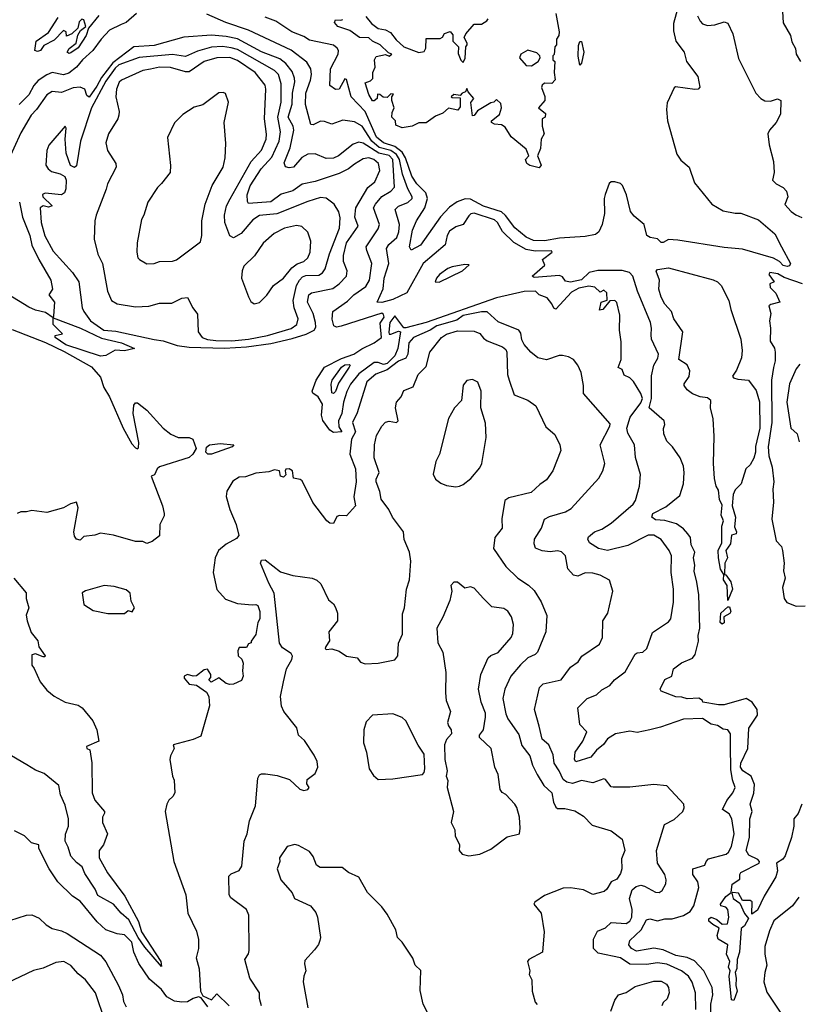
# Model space of a CAD drawing. Extents: x 1268547 to 1425625, y 515768 to 616754.
# Tile 318 of 507: x 1347799 to 1352006, y 561354 to 566671. Entities that reach past the tile are written whole.
import ezdxf

# ---------------------------------------------------------------- set-up
doc = ezdxf.new("R2010")
doc.units = 0

msp = doc.modelspace()

# ---------------------------------------------------------------- linework, layer by layer
at = {"layer": '0CON10XD'}
for points in [[(1351361.3, 566755), (1351330.7, 566650.7), (1351330.9, 566610.9), (1351344.6, 566555), (1351390, 566495), (1351402.5, 566445), (1351463.1, 566365), (1351474.1, 566305.9), (1351464.4, 566295.6), (1351446.2, 566293.8), (1351342.3, 566307.7), (1351335, 566302.5), (1351297.9, 566222.1), (1351293.3, 566185), (1351299.5, 566125), (1351350, 565945), (1351371.9, 565911.9), (1351417.1, 565875), (1351445, 565789.4), (1351539.1, 565675), (1351599.2, 565639.1), (1351665, 565625.9), (1351696.3, 565626.3), (1351790.2, 565590.2), (1351879.5, 565515), (1351914.4, 565445)], [(1351918.9, 566745), (1351924.6, 566654.6), (1351964.2, 566585), (1351971.2, 566551.2), (1351990, 566515), (1351994, 566485), (1352018, 566445)], [(1348430, 566705), (1348375, 566655.4), (1348346.7, 566645), (1348285, 566614.5), (1348238.5, 566565), (1348194.7, 566505), (1348137.8, 566455), (1348105.9, 566415), (1348065, 566383), (1348035, 566373.3), (1347975, 566385.6), (1347945, 566373.9), (1347898, 566342), (1347874.8, 566315), (1347848.6, 566265), (1347796.8, 566213.2)], [(1348225.7, 566694.3), (1348170.6, 566625), (1348158.1, 566585), (1348115, 566519.8), (1348075, 566492.6), (1348065, 566489.1), (1348055.7, 566495), (1348067.1, 566515), (1348104.2, 566545), (1348112.5, 566587.5), (1348127.6, 566612.4), (1348156.6, 566633.4), (1348145, 566670), (1348135, 566674), (1348120, 566660), (1348112.5, 566625), (1348080, 566595), (1348052.5, 566582.5), (1348050, 566605), (1348035, 566612.5), (1347985, 566560), (1347928.6, 566531.4), (1347911.2, 566505), (1347895, 566499.2), (1347880, 566505), (1347888.8, 566555), (1347955, 566602.5), (1348007.6, 566682.4)], [(1351768.5, 562541.5), (1351750.6, 562585), (1351706.6, 562615), (1351693.2, 562635), (1351696.3, 562655), (1351732.9, 562735), (1351738.9, 562845), (1351786.1, 562915), (1351783.9, 562945), (1351756.2, 562985), (1351724.6, 563004.6), (1351605, 562970.7), (1351575, 562971.3), (1351490, 562985), (1351487.5, 562995), (1351467.7, 563007.7), (1351405, 563002.5), (1351377.3, 563012.7), (1351345, 563014.3), (1351265, 563043.8), (1351260, 563055), (1351285, 563107.5), (1351323.3, 563125), (1351332, 563165), (1351375, 563197.5), (1351435, 563222.2), (1351448.2, 563241.8), (1351466.5, 563315), (1351465.6, 563345), (1351474.6, 563385.4), (1351468, 563565), (1351456.9, 563633.1), (1351442.8, 563692.8), (1351446.1, 563725), (1351439.1, 563765), (1351446.1, 563795), (1351427.5, 563835), (1351422.9, 563875), (1351409.6, 563895), (1351385, 563921.9), (1351348.2, 563948.2), (1351285, 563966), (1351235, 563970.2), (1351213.7, 563985), (1351219.1, 564005), (1351289.3, 564040.7), (1351365, 564101.8), (1351386.2, 564165), (1351389.2, 564225), (1351385, 564260), (1351367.5, 564305), (1351326.7, 564365), (1351296.4, 564395), (1351278.9, 564435), (1351277.4, 564462.6), (1351285.5, 564485.5), (1351281.4, 564505), (1351200.8, 564575), (1351213, 564625), (1351213, 564747), (1351224.5, 564805), (1351247, 564843), (1351250.3, 564865), (1351212.2, 564945), (1351210.3, 564969.7), (1351213.6, 565005), (1351208.2, 565035), (1351136.4, 565205), (1351112.3, 565285), (1351093.8, 565305), (1351055, 565316.5), (1350923.2, 565316.8), (1350876.5, 565305), (1350835, 565266.6), (1350775, 565254.3), (1350748.9, 565258.9), (1350732, 565282), (1350715, 565289.8), (1350578, 565278), (1350567.5, 565285), (1350636.7, 565345), (1350623.8, 565375), (1350676.7, 565415), (1350673, 565423), (1350585, 565420.9), (1350535, 565429.4), (1350468.3, 565468.3), (1350407.3, 565527.3), (1350381.2, 565575), (1350365, 565590), (1350255, 565626.3), (1350237.3, 565622.7), (1350225, 565611.8), (1350195.3, 565564.7), (1350155, 565551.8), (1350121.5, 565528.5), (1350108.9, 565505), (1350098.5, 565455), (1349979.2, 565355), (1349890.6, 565195), (1349815, 565159.1), (1349755, 565142.8), (1349730.8, 565145), (1349763.1, 565216.9), (1349769.1, 565275), (1349793.7, 565355), (1349781.4, 565435), (1349793.8, 565456.1), (1349837.1, 565495), (1349847.2, 565525), (1349850.7, 565565), (1349827.5, 565645), (1349845, 565664), (1349897, 565683), (1349919.6, 565705), (1349920.4, 565715), (1349896.9, 565756.9), (1349867, 565837), (1349851.8, 565915), (1349835, 565943), (1349804.9, 565964.9), (1349741.5, 565981.5), (1349701.5, 566015), (1349649.7, 566095), (1349608.4, 566118.4), (1349545, 566128.2), (1349485, 566106.2), (1349445, 566121.5), (1349425, 566122.9), (1349385, 566103.5), (1349371.4, 566105), (1349342.6, 566212.6), (1349344.8, 566275), (1349370.8, 566345), (1349375.8, 566375), (1349371.8, 566405), (1349350.9, 566440.9), (1349265, 566505.7), (1349035, 566614.3), (1348912.9, 566655), (1348810.1, 566700.1)], [(1351914.4, 565445), (1351964.1, 565355), (1351959.1, 565340.9), (1351945, 565337.8), (1351925, 565344), (1351905, 565365.5), (1351872.3, 565382.3), (1351705, 565431.6), (1351605, 565440.2), (1351355, 565480.6), (1351305, 565484.4), (1351275, 565467.7), (1351265, 565468.5), (1351245, 565487.5), (1351204.9, 565494.9), (1351188.1, 565505), (1351173.9, 565565), (1351119, 565609), (1351098.7, 565635), (1351078.5, 565725), (1351055.2, 565775), (1351045, 565785.7), (1351014.8, 565795.2), (1350995, 565794.7), (1350984.4, 565785.6), (1350962.3, 565727.7), (1350956.6, 565705), (1350957.9, 565625), (1350946.7, 565565), (1350927.4, 565525), (1350910.6, 565510.6), (1350855, 565499.3), (1350715, 565491.6), (1350635, 565476.3), (1350575, 565477.9), (1350535, 565496.8), (1350475, 565547.3), (1350423.8, 565613.8), (1350402.6, 565632.6), (1350305, 565663.1), (1350235, 565700.9), (1350206.1, 565703.9), (1350162.8, 565687.2), (1350121.6, 565658.4), (1350073.1, 565606.9), (1349965, 565452.9), (1349915, 565426.2), (1349905.7, 565445), (1349921, 565535), (1349942.4, 565585), (1349988.3, 565655), (1350003, 565705), (1349994.1, 565735), (1349944.5, 565785), (1349917.1, 565825), (1349883.3, 565925), (1349865.4, 565955.4), (1349826.2, 565986.2), (1349765, 566006.2), (1349726.9, 566036.9), (1349665.6, 566175), (1349590.3, 566255), (1349565, 566347.5), (1349555, 566350.8), (1349524.5, 566295.5), (1349505, 566294.4), (1349474.7, 566314.7), (1349477.8, 566405), (1349519.2, 566485), (1349521.2, 566505), (1349515, 566516.9), (1349495, 566532.5), (1349365, 566560), (1349335, 566580.3), (1349268.9, 566605), (1349182.7, 566662.7), (1349124.4, 566685)], [(1350696.7, 566705), (1350713.8, 566605), (1350712.5, 566585), (1350700, 566565), (1350700, 566535), (1350690, 566525), (1350687, 566483), (1350680, 566475), (1350680, 566455), (1350690, 566445), (1350687.5, 566385), (1350693, 566347), (1350675, 566326.7), (1350635, 566328.8), (1350622.3, 566317.7), (1350618.8, 566305), (1350636.4, 566256.4), (1350636.7, 566235), (1350602.5, 566195), (1350640, 566165), (1350637.5, 566145), (1350622.5, 566135), (1350622.5, 566095), (1350633.3, 566055), (1350616.2, 566025), (1350612.5, 565975), (1350596.7, 565935), (1350616.7, 565885), (1350605, 565870), (1350555, 565883.8), (1350540, 565895), (1350532.5, 565915), (1350550, 565935), (1350535, 565972.5), (1350455, 566037.5), (1350421.2, 566091.2), (1350402.3, 566102.3), (1350365, 566106.7), (1350347.5, 566115), (1350347.5, 566125), (1350390.7, 566159.3), (1350402.5, 566195), (1350398.3, 566218.3), (1350375, 566240), (1350360, 566225), (1350345, 566222.5), (1350271.7, 566178.3), (1350255, 566153.3), (1350245, 566152.5), (1350236.1, 566223.9), (1350252.5, 566245), (1350221.7, 566281.7), (1350215, 566300), (1350208.3, 566281.7), (1350190, 566275), (1350178.3, 566261.7), (1350145, 566267.5), (1350130, 566255), (1350135, 566250), (1350178.3, 566248.3), (1350179.3, 566200.7), (1350167, 566183), (1350115, 566193.3), (1350085, 566166.7), (1350045, 566150), (1349995, 566113.3), (1349955, 566113.3), (1349920, 566095), (1349865, 566087.5), (1349831.7, 566101.7), (1349830, 566125), (1349810, 566145), (1349810.7, 566169.3), (1349822.5, 566195), (1349810, 566235), (1349810, 566255), (1349818.3, 566268.3), (1349805, 566270), (1349785, 566250), (1349763, 566253), (1349745, 566267.5), (1349731.7, 566268.3), (1349730, 566245), (1349715, 566232.5), (1349705, 566233.3), (1349685, 566267.5), (1349665, 566330), (1349695, 566340), (1349707, 566353), (1349706.7, 566385), (1349720, 566415), (1349716.7, 566455), (1349725, 566472.5), (1349775, 566482.5), (1349795, 566473.3), (1349810, 566485), (1349791.7, 566491.7), (1349747.5, 566535), (1349704.5, 566554.5), (1349685, 566572.5), (1349635, 566574), (1349582.7, 566612.7), (1349517.5, 566635), (1349500, 566655), (1349505, 566670), (1349535, 566667.5), (1349545, 566672.5)], [(1349668.8, 566688.8), (1349700.7, 566650.7), (1349735, 566622.5), (1349775, 566616.7), (1349802.3, 566602.3), (1349832.3, 566562.3), (1349873.9, 566523.9), (1349955, 566493.3), (1349985, 566500), (1349993, 566517), (1349995, 566570), (1350070, 566570), (1350083.3, 566576.7), (1350095, 566596.7), (1350125, 566607.5), (1350139.3, 566589.3), (1350140, 566555), (1350170, 566525), (1350168.3, 566488.3), (1350183, 566453), (1350195, 566440), (1350206.4, 566463.6), (1350210, 566525), (1350217.5, 566535), (1350217.5, 566545), (1350200, 566575), (1350210, 566595), (1350255, 566647.5), (1350295, 566646.2), (1350323.3, 566665), (1350330, 566675)], [(1351461.9, 566691.9), (1351475, 566663.8), (1351487.8, 566647.8), (1351515, 566639.4), (1351555, 566643.5), (1351605, 566660), (1351625, 566652), (1351651.5, 566595), (1351682.1, 566462.1), (1351775.8, 566275), (1351804.2, 566245), (1351825, 566232.9), (1351855, 566231.5), (1351894.4, 566244.4), (1351911.4, 566235), (1351909.7, 566160.3), (1351885.8, 566115), (1351850.8, 566075), (1351841.9, 566055), (1351848.1, 565995), (1351872.5, 565905), (1351876.2, 565845), (1351866.7, 565805), (1351886.2, 565785), (1351925, 565764.4), (1351942.2, 565745), (1351950, 565715), (1351933.6, 565673.6), (1351968.1, 565635), (1351993.3, 565616.7), (1352025, 565603.3)], [(1351533.2, 561266.8), (1351533.1, 561355), (1351544.5, 561405), (1351540.1, 561445), (1351494.8, 561535), (1351445, 561588.7), (1351405, 561606.6), (1351345, 561617.4), (1351275, 561647.1), (1351225, 561657.6), (1351195, 561651.5), (1351131.1, 561641.1), (1351105, 561654.2), (1351091.1, 561675), (1351095, 561697.6), (1351156.3, 561755), (1351185, 561810), (1351204, 561816), (1351245, 561804.8), (1351285, 561815.2), (1351324.8, 561815.2), (1351385, 561832.6), (1351421.2, 561855), (1351442.3, 561885), (1351469.1, 561985), (1351462.3, 562015), (1351436.2, 562055), (1351436.9, 562085), (1351500, 562105), (1351507.5, 562125), (1351521.5, 562138.5), (1351615.5, 562165), (1351629.6, 562175), (1351645, 562206.2), (1351659.5, 562275), (1351647.3, 562355), (1351632.4, 562382.4), (1351596.7, 562405), (1351619.5, 562455), (1351651.6, 562495), (1351664.3, 562525), (1351650.5, 562565), (1351641, 562621), (1351639.7, 562750.3), (1351639.6, 562815), (1351625, 562836), (1351599.5, 562839.5), (1351568.9, 562858.9), (1351535, 562865.6), (1351487.5, 562897.5), (1351385.8, 562894.2), (1351260.5, 562849.5), (1351203.6, 562836.4), (1351135, 562822.1), (1351095, 562828), (1351018.2, 562815), (1350975, 562787.6), (1350953, 562757), (1350914.7, 562725.3), (1350885, 562687.5), (1350803, 562663), (1350795.8, 562675.8), (1350800.9, 562715), (1350840.9, 562775), (1350863.1, 562825), (1350824.6, 562864.6), (1350815.5, 562955), (1350865.7, 563005), (1350915.5, 563024.5), (1350945, 563052.5), (1350987.1, 563075), (1351013.3, 563106.7), (1351071.3, 563148.7), (1351125, 563244.2), (1351135, 563252.5), (1351165.6, 563254.4), (1351188, 563275), (1351218.7, 563361.3), (1351305, 563418.5), (1351318, 563435), (1351332.3, 563525), (1351332.2, 563595), (1351318.1, 563685), (1351321.1, 563775), (1351307.7, 563805), (1351265, 563863.5), (1351225, 563886.8), (1351195, 563886.5), (1351085, 563831.2), (1350975, 563804.3), (1350925.6, 563815), (1350878.2, 563845), (1350868.2, 563865), (1350871.9, 563878.1), (1350905, 563905.5), (1350945, 563919.6), (1350995, 563952.3), (1351114.2, 564055), (1351126.1, 564073.9), (1351148, 564152), (1351152.5, 564215), (1351126.4, 564306.4), (1351121.5, 564375), (1351085, 564438.8), (1351079.6, 564465), (1351096.6, 564525), (1351155, 564602), (1351164, 564625), (1351155, 564651.8), (1351115, 564717.5), (1351095, 564737.5), (1351065, 564751.2), (1351055, 564782.5), (1351032.7, 564792.7), (1351048.1, 564835), (1351048, 564932), (1351039.1, 564995), (1351042.3, 565075), (1351025, 565143.8), (1351015, 565154), (1350986.7, 565153.3), (1350949.2, 565105), (1350931.4, 565101.4), (1350940.6, 565145), (1350973, 565157), (1350971.5, 565195), (1350955, 565210), (1350935, 565200), (1350906.3, 565226.3), (1350875, 565232.1), (1350819.7, 565220.3), (1350780.3, 565199.7), (1350695, 565107.5), (1350685, 565113.8), (1350675, 565136.7), (1350648.3, 565168.3), (1350605, 565185.8), (1350585.4, 565205.4), (1350525, 565203.7), (1350375, 565168.8), (1349994.4, 565035), (1349886.1, 565006.1), (1349875, 565007.5), (1349825, 565072.5), (1349799.6, 565035), (1349793.7, 564983.7), (1349795, 564972.7), (1349805, 564971.9), (1349845, 564989.2), (1349855.7, 564985.7), (1349842.3, 564895), (1349825.7, 564855), (1349785, 564814.3), (1349765, 564809.5), (1349735, 564820.3), (1349715, 564820), (1349630.9, 564759.1), (1349587.1, 564702.9), (1349567.1, 564662.9), (1349549.3, 564605), (1349540.4, 564545), (1349521.4, 564505), (1349522.9, 564472.9), (1349539.4, 564445), (1349495, 564441.1), (1349475, 564454.4), (1349437.1, 564507.1), (1349429.1, 564535), (1349434.2, 564595), (1349411.1, 564635), (1349383.3, 564653.3), (1349378.8, 564665), (1349401.2, 564725), (1349445.8, 564795), (1349538.4, 564841.6), (1349605, 564864.3), (1349647.3, 564892.7), (1349713.4, 564925), (1349754.7, 564955), (1349747.2, 565032.8), (1349768.1, 565065), (1349765, 565078.1), (1349755.2, 565085.2), (1349535.3, 565015.2), (1349511.2, 565011.2), (1349496.9, 565016.9), (1349487.1, 565052.9), (1349490.5, 565095), (1349569.5, 565150.5), (1349604.7, 565185), (1349669.7, 565230.3), (1349689.3, 565265), (1349700.8, 565355), (1349673.7, 565425), (1349671.4, 565445), (1349735, 565541.4), (1349743.2, 565565), (1349711.4, 565655), (1349720.7, 565675), (1349755, 565716.5), (1349803.8, 565745), (1349823.5, 565766.5), (1349814.9, 565915), (1349795, 565937.1), (1349739.9, 565949.9), (1349655, 566004.4), (1349630.5, 566009.5), (1349601.5, 565998.5), (1349521.1, 565935), (1349495, 565922.7), (1349455, 565920.7), (1349395, 565946.2), (1349355, 565945.4), (1349323.9, 565926.1), (1349278.6, 565875), (1349255, 565870), (1349235, 565876.2), (1349227.4, 565897.4), (1349261.2, 565978.8), (1349280.8, 566075), (1349277, 566095), (1349250.4, 566145), (1349270.9, 566215), (1349272.1, 566275), (1349284.8, 566335), (1349284.4, 566355), (1349271.9, 566391.9), (1349237.6, 566435), (1349205, 566459), (1349105, 566498.1), (1348975, 566566.8), (1348915, 566579.6), (1348835, 566586.8), (1348685, 566577.3), (1348525, 566531.9), (1348415, 566525.2), (1348302.4, 566437.6), (1348241.6, 566358.4), (1348215, 566311.1), (1348175, 566252.7), (1348161.8, 566261.8), (1348151.1, 566295), (1348125, 566305.8), (1348087.5, 566302.5), (1348025, 566278.5), (1347975, 566283.8), (1347945, 566265.8), (1347890, 566185), (1347860.7, 566155), (1347805, 566060.6), (1347730, 565895)], [(1348905, 564897.5), (1349025, 564904.2), (1349155, 564923), (1349271.7, 564948.3), (1349347, 564973), (1349389.5, 564995), (1349398.8, 565011.2), (1349397.8, 565035), (1349385.5, 565085), (1349354.3, 565145), (1349361.5, 565185), (1349375, 565195.3), (1349490.6, 565219.4), (1349525.6, 565245), (1349564.4, 565285), (1349568.9, 565315), (1349548.5, 565365), (1349547.7, 565397.7), (1349565, 565465.5), (1349627.5, 565555), (1349610.4, 565605), (1349615.6, 565655), (1349680.5, 565765), (1349718.3, 565795), (1349744.1, 565855.9), (1349738.2, 565895), (1349712.1, 565915), (1349685, 565925.2), (1349655, 565920), (1349608.7, 565891.3), (1349575.2, 565864.8), (1349525, 565840.6), (1349395, 565796.4), (1349325, 565781.8), (1349275, 565746.7), (1349211, 565729), (1349155, 565687.8), (1349035, 565678.1), (1349029.1, 565689.1), (1349028.5, 565725), (1349045, 565773.1), (1349103.2, 565865), (1349160.8, 565929.2), (1349201.6, 566015), (1349208.5, 566065), (1349194.1, 566145), (1349211, 566225), (1349211.6, 566325), (1349196.5, 566375), (1349176.2, 566396.2), (1348975, 566509.1), (1348941.5, 566518.5), (1348894, 566526), (1348835, 566521.9), (1348759.2, 566500.8), (1348695, 566471.7), (1348625, 566482.2), (1348445, 566466.1), (1348335, 566426.4), (1348315, 566408.9), (1348265, 566339), (1348187.2, 566195), (1348127.4, 566015), (1348105, 565882), (1348095, 565872), (1348073.6, 565883.6), (1348050.9, 565950.9), (1348044.1, 566025), (1348050, 566085), (1348045.3, 566095.3), (1347956.2, 565993.8), (1347945.6, 565965), (1347940, 565885), (1347952, 565865), (1347970.8, 565850.8), (1348018.4, 565838.4), (1348043.4, 565823.4), (1348049.4, 565805), (1348047.9, 565757.9), (1348041.9, 565735), (1348025, 565724.8), (1347935.9, 565734.1), (1347922.3, 565727.7), (1347924.1, 565715), (1347974.4, 565665), (1347955, 565658.4), (1347925, 565665.3), (1347908.9, 565655), (1347915, 565576), (1347935, 565504.2), (1347980, 565420), (1348085, 565305.7), (1348117.9, 565255), (1348136.9, 565115), (1348145.3, 565095.3), (1348182.1, 565045), (1348253.6, 564993.6), (1348318, 564988), (1348525, 564943.3), (1348575, 564936.9), (1348650.6, 564910.6), (1348715, 564901.5), (1348905, 564897.5)], [(1350825, 566426.2), (1350816.6, 566473.4), (1350818.9, 566531.1), (1350825, 566553.3), (1350835, 566553.3), (1350847.5, 566495), (1350835, 566436.2), (1350825, 566426.2)], [(1348945, 564937), (1349035, 564944.7), (1349138.1, 564965), (1349265, 565004.1), (1349295.6, 565025), (1349303.1, 565055), (1349282.4, 565115), (1349276, 565155), (1349295.4, 565234.6), (1349310.7, 565265), (1349327.3, 565282.7), (1349345, 565289), (1349415, 565292), (1349435, 565304.7), (1349450.2, 565325), (1349473.1, 565406.9), (1349526.5, 565545), (1349530.9, 565600.9), (1349522.9, 565632.9), (1349498.6, 565675), (1349455, 565707.8), (1349425, 565710.9), (1349355, 565689.8), (1349187.7, 565622.3), (1349095, 565613.9), (1349059.5, 565590.5), (1348995, 565516.7), (1348955, 565493.6), (1348935, 565503.3), (1348906.9, 565575), (1348905.7, 565615), (1348916.9, 565665), (1348935.7, 565704.3), (1349049.5, 565905), (1349105, 565965.4), (1349130.8, 566025), (1349133.1, 566053.1), (1349122.1, 566135), (1349128.9, 566295), (1349125, 566316.5), (1349071.8, 566385), (1348975, 566451.4), (1348935, 566467.2), (1348865, 566465.5), (1348795.5, 566444.5), (1348715, 566389.7), (1348695, 566390), (1348613.4, 566413.4), (1348555, 566414.3), (1348505, 566403.8), (1348465, 566395.7), (1348349.4, 566345), (1348337, 566333), (1348322.7, 566295), (1348318.5, 566255), (1348335.6, 566175), (1348334.4, 566155), (1348328.5, 566135), (1348279.4, 566055), (1348264.2, 566005), (1348272.5, 565965), (1348318.1, 565895), (1348320, 565875), (1348272.9, 565785), (1348266.9, 565755), (1348212.5, 565615), (1348205.5, 565585), (1348201.8, 565485), (1348220.3, 565405), (1348246.9, 565355), (1348272.9, 565205), (1348294.3, 565155), (1348325, 565136.7), (1348425, 565120), (1348496.1, 565123.9), (1348555, 565140.5), (1348620.2, 565139.8), (1348675, 565166.9), (1348705, 565170), (1348734.5, 565114.5), (1348760.5, 565080.5), (1348763.6, 564985), (1348784.4, 564955), (1348812.9, 564942.9), (1348858, 564938), (1348945, 564937)], [(1350565, 566421.2), (1350600, 566445), (1350611.2, 566465), (1350610, 566475), (1350592.7, 566492.7), (1350545, 566506.7), (1350506.1, 566483.9), (1350500, 566465), (1350535, 566423.3), (1350565, 566421.2)], [(1348485, 565352), (1348525, 565353.8), (1348554.1, 565365.9), (1348625, 565366), (1348646.8, 565373.2), (1348775, 565472), (1348783.6, 565505), (1348783.1, 565585), (1348801.5, 565675), (1348838.2, 565775), (1348897.5, 565875), (1348910, 565925), (1348912.4, 566002.4), (1348904.2, 566115), (1348926.9, 566225), (1348911.7, 566271.7), (1348898.3, 566278.3), (1348875, 566276.2), (1348788.7, 566211.3), (1348742.3, 566197.7), (1348680.8, 566159.2), (1348635, 566113.3), (1348597.1, 566035), (1348614.1, 565884.1), (1348612, 565845), (1348564.3, 565785.7), (1348543.8, 565765), (1348490.8, 565685), (1348470, 565615), (1348457.3, 565592.7), (1348434.3, 565465), (1348431.4, 565415), (1348438, 565385), (1348446, 565375), (1348485, 565352)], [(1347798.6, 565685), (1347814.6, 565605), (1347852.9, 565505), (1347865, 565453.3), (1347902.9, 565375), (1347967.8, 565265), (1347976.2, 565215), (1347956.7, 565185), (1347986.2, 565145), (1347981.7, 565071.7), (1347980, 565060), (1348127.9, 565005), (1348241.3, 564951.3), (1348349.2, 564925), (1348420, 564895), (1348365, 564882.5), (1348314.3, 564885.7), (1348265, 564858), (1348235.8, 564854.2), (1348047.5, 564915), (1347990, 564955), (1347990, 564965), (1348030, 564975), (1347980, 565025), (1347980, 565060), (1347939.1, 565089.1), (1347885, 565101.5), (1347848, 565118), (1347705, 565206.6)], [(1349065, 565135.8), (1349095, 565144.4), (1349135, 565182.9), (1349169.4, 565235), (1349225, 565275.5), (1349269.9, 565330.1), (1349298.3, 565351.7), (1349335, 565365.4), (1349356.4, 565385), (1349368.2, 565415), (1349371.5, 565475), (1349355, 565524), (1349323.7, 565553.7), (1349295, 565558.8), (1349230, 565545), (1349173.7, 565516.3), (1349115, 565464), (1349067.5, 565395), (1349010.2, 565339.8), (1349000.5, 565315), (1348998.1, 565275), (1349035, 565173.8), (1349048.7, 565148.7), (1349065, 565135.8)], [(1350065, 565253.7), (1350190.9, 565315), (1350227, 565347), (1350205, 565349.4), (1350135, 565337.1), (1350112.7, 565327.3), (1350067.1, 565295), (1350050.5, 565275), (1350044.4, 565255), (1350065, 565253.7)], [(1351625, 563533.8), (1351620.7, 563615), (1351602.4, 563645), (1351604.4, 563675), (1351585, 563704), (1351575.2, 563765.2), (1351572.7, 563805), (1351593.2, 563845), (1351593.1, 563935), (1351601.5, 563965), (1351589.2, 563995), (1351595, 564050), (1351580.3, 564080.3), (1351575, 564130), (1351562.6, 564152.6), (1351553.1, 564193.1), (1351547.7, 564275), (1351551.7, 564421.7), (1351545.5, 564515), (1351532, 564575), (1351533.3, 564615), (1351515, 564628.8), (1351475, 564633.8), (1351435, 564649.6), (1351405, 564671.9), (1351388.6, 564695), (1351388.6, 564705), (1351416, 564744), (1351419.8, 564775), (1351405, 564807.2), (1351359.7, 564835), (1351381.9, 564985), (1351333.9, 565056.1), (1351321.3, 565095), (1351285.3, 565135), (1351265, 565172.5), (1351253.2, 565215), (1351256.2, 565263.8), (1351237.7, 565312.3), (1351245, 565322.5), (1351305, 565330.8), (1351545.9, 565265.9), (1351568.8, 565255), (1351589.2, 565235), (1351631.3, 565155), (1351641.6, 565105), (1351695.6, 564945), (1351702.1, 564885), (1351699.6, 564845), (1351671.9, 564778.1), (1351650, 564745), (1351656.4, 564736.4), (1351678.8, 564728.8), (1351737.1, 564725), (1351777.8, 564667.8), (1351796.6, 564606.6), (1351798.9, 564465), (1351775.2, 564365.2), (1351775.1, 564334.9), (1351765, 564303.5), (1351745, 564266.7), (1351722.9, 564245), (1351697.5, 564165), (1351665, 564132.5), (1351654.1, 564105.9), (1351648.5, 564045), (1351666.6, 563985), (1351661.4, 563931.4), (1351672.5, 563905), (1351670, 563895), (1351645, 563887.5), (1351638.8, 563841.2), (1351614.1, 563805), (1351622.5, 563765), (1351609.5, 563735), (1351607.5, 563675), (1351615, 563672.9), (1351640.8, 563635), (1351651.2, 563595), (1351625, 563533.8)], [(1352027.8, 565245), (1351929.5, 565279.5), (1351895, 565297.7), (1351852.5, 565305), (1351846.2, 565295), (1351876.2, 565255), (1351852, 565245), (1351853.3, 565225), (1351884.4, 565194.4), (1351906.2, 565145), (1351856.7, 565133.3), (1351846, 565125), (1351857.9, 565085), (1351850.9, 565045), (1351856.2, 565005), (1351853.3, 564935), (1351876.6, 564896.6), (1351880.8, 564875), (1351881.2, 564828.8), (1351872.1, 564792.1), (1351861, 564725), (1351862.6, 564495), (1351842.6, 564365), (1351846.4, 564315), (1351864.7, 564255), (1351874, 564175), (1351868.9, 564135), (1351872.3, 564065), (1351863.1, 563973.1), (1351885.8, 563855.8), (1351915, 563826.7), (1351920.5, 563805), (1351928.8, 563735), (1351925.4, 563695), (1351935.6, 563655), (1351921.4, 563605), (1351929.5, 563545), (1351943.8, 563523.8), (1351995, 563504.2), (1352042.5, 563505)], [(1351107.7, 561972.3), (1351129.7, 561990.3), (1351155, 561996.4), (1351175, 561992.2), (1351235, 561958.5), (1351255, 561956.9), (1351271.1, 561968.9), (1351290, 562005), (1351292.3, 562025), (1351284.7, 562054.7), (1351245.5, 562115), (1351240.4, 562185), (1351283.8, 562325), (1351335, 562351.1), (1351382.5, 562395), (1351388.8, 562415), (1351386.7, 562435), (1351295, 562533.3), (1351225, 562540), (1351095, 562526.9), (1351005, 562525.8), (1350995, 562528.6), (1350965, 562567.5), (1350955, 562571.9), (1350895, 562549.6), (1350835, 562562.5), (1350785, 562545.8), (1350755, 562553.9), (1350735, 562568.2), (1350714.3, 562615), (1350686.7, 562655), (1350680.6, 562700.6), (1350657.5, 562755), (1350621.7, 562785), (1350605.3, 562855), (1350580.9, 562945), (1350606.9, 563065), (1350626.5, 563083.5), (1350724.2, 563105), (1350775, 563174.4), (1350816.6, 563203.4), (1350835.5, 563234.5), (1350931.3, 563298.7), (1350947.8, 563335), (1350950, 563425), (1350976.6, 563465), (1351002.9, 563585), (1350985, 563644), (1350935, 563671.1), (1350895, 563682.2), (1350855, 563683.3), (1350815, 563665.8), (1350790.7, 563670.7), (1350760, 563705), (1350748.2, 563775), (1350726.7, 563796.7), (1350705, 563803.4), (1350665, 563797.8), (1350622.1, 563802.1), (1350586.2, 563816.2), (1350579.5, 563839.5), (1350580.9, 563865), (1350618.7, 563925), (1350635, 563972.7), (1350661.5, 563988.5), (1350747.4, 564012.6), (1350779.2, 564030.9), (1350927.8, 564195), (1350949.6, 564235), (1350960, 564275), (1350934.5, 564375), (1350987.3, 564475), (1350988.9, 564488.9), (1350845, 564652.5), (1350844.5, 564695), (1350832.7, 564765), (1350814.5, 564805), (1350790.9, 564835), (1350765, 564851), (1350732.7, 564857.3), (1350713.3, 564856.7), (1350645, 564834.8), (1350598.8, 564845), (1350561.4, 564875), (1350525, 564916), (1350512.3, 564942.3), (1350507.5, 564977.5), (1350495.6, 564995), (1350385, 565038.8), (1350325, 565092.9), (1350295, 565093.5), (1350195, 565073), (1350161.2, 565048.8), (1350052.2, 565017.8), (1350017.6, 564995), (1349926.7, 564955), (1349902.4, 564925), (1349895.8, 564865), (1349885, 564842.8), (1349845, 564827.6), (1349785, 564780.7), (1349723.3, 564756.7), (1349674.1, 564715.9), (1349622.3, 564547.7), (1349596.5, 564495), (1349614.1, 564445), (1349592.3, 564405), (1349582.3, 564325), (1349612.9, 564245), (1349617.2, 564175), (1349604.8, 564095), (1349613.6, 564045), (1349565, 563991.8), (1349527.5, 563992.5), (1349512.9, 563987.1), (1349495, 563950), (1349475, 563952), (1349458, 563965), (1349383, 564063), (1349325, 564180), (1349315, 564187.5), (1349277.5, 564195), (1349272.5, 564235), (1349255.7, 564245.7), (1349237, 564243), (1349232.5, 564235), (1349237, 564213), (1349225, 564200), (1349207.5, 564205), (1349202.5, 564235), (1349175, 564240), (1349145, 564230), (1349075, 564222), (1349018.3, 564201.7), (1348985, 564201.2), (1348950.7, 564179.3), (1348918.6, 564125), (1348914.1, 564095.9), (1348934.9, 564025), (1348968.8, 563945), (1348983.5, 563885), (1348970.5, 563869.5), (1348915, 563838.7), (1348873, 563805), (1348855.6, 563765), (1348843.4, 563685), (1348865, 563594.2), (1348911.6, 563541.6), (1348975, 563517.3), (1349055, 563510.8), (1349075, 563513.3), (1349085, 563506.7), (1349096.7, 563475), (1349095.6, 563435), (1349086.2, 563415), (1349075, 563350), (1349050, 563315), (1349050, 563305), (1349035, 563300), (1349025, 563280), (1348985, 563280), (1348978.3, 563261.7), (1348980, 563235), (1348998.3, 563218.3), (1349006.2, 563195), (1349002, 563155), (1349006, 563125), (1348997, 563103), (1348955, 563082.9), (1348935, 563080), (1348915, 563086.7), (1348875, 563117.5), (1348833, 563093), (1348820, 563105), (1348831.7, 563118.3), (1348832.5, 563135), (1348813.3, 563163.3), (1348795, 563160), (1348755, 563128), (1348736.1, 563126.1), (1348705, 563133.8), (1348686.7, 563125), (1348687.5, 563115), (1348715, 563082.5), (1348755, 563077.5), (1348808.5, 563038.5), (1348820, 563015), (1348824.5, 562965), (1348777.8, 562802.2), (1348737.1, 562782.9), (1348627.5, 562755), (1348633.8, 562735), (1348612.9, 562695), (1348609.4, 562675), (1348624, 562585), (1348633.6, 562563.6), (1348636.4, 562496.4), (1348626.7, 562475), (1348605, 562456.7), (1348593.3, 562435), (1348584.2, 562395), (1348631.3, 562125), (1348696.5, 561945), (1348706.7, 561845), (1348755, 561748.6), (1348765, 561704), (1348765.2, 561655.2), (1348752.5, 561605), (1348768.5, 561545), (1348776.1, 561425), (1348789.3, 561399.3), (1348835, 561377), (1348865, 561410), (1348931.5, 561345)], [(1347758.2, 564998.2), (1347937.8, 564927.8), (1348038.9, 564878.9), (1348186.2, 564796.2), (1348235, 564740.6), (1348253.3, 564685), (1348285, 564634.6), (1348358, 564465), (1348405, 564380.5), (1348425, 564359.2), (1348435, 564354), (1348441.2, 564358.8), (1348443.3, 564386.7), (1348411.3, 564545), (1348415, 564588.8), (1348425, 564601.2), (1348435, 564602), (1348485, 564561.9), (1348575, 564465.3), (1348615, 564432.7), (1348655, 564415.3), (1348715, 564414.6), (1348735, 564406.4), (1348752.3, 564355), (1348734.8, 564325), (1348715, 564306.5), (1348555, 564255.6), (1348542, 564245), (1348526.4, 564213.6), (1348510, 564205), (1348570.4, 564045), (1348579.2, 564005), (1348579.2, 563990.8), (1348556, 563945), (1348555, 563883.8), (1348515, 563852.5), (1348485, 563842.5), (1348465, 563852.5), (1348425, 563852.5), (1348306.4, 563886.4), (1348235, 563897.5), (1348205, 563887.5), (1348145, 563880), (1348125, 563860), (1348105, 563866.2), (1348095, 563881.2), (1348092.1, 563905), (1348115.4, 564034.6), (1348105, 564066), (1348073.2, 564056.8), (1348035, 564034.3), (1347945, 564010), (1347865, 564021.2), (1347835, 564012.5), (1347805, 564012.5), (1347785.7, 564004.3)], [(1349104.6, 561345), (1349094.2, 561385), (1349095.5, 561415), (1349042.9, 561495), (1349014.5, 561595.5), (1349034.4, 561625.6), (1349038.9, 561645), (1349037.1, 561835), (1349024.2, 561865), (1348939.2, 561929.2), (1348930, 561945), (1348929.1, 562045), (1348941.3, 562058.7), (1348985, 562075.8), (1348999.9, 562100.1), (1349011.9, 562235), (1349028.4, 562275), (1349040.6, 562345), (1349072.7, 562425), (1349085.4, 562575), (1349095, 562593.1), (1349105, 562598.9), (1349127.9, 562597.9), (1349189.8, 562589.8), (1349257.6, 562567.6), (1349312, 562515), (1349335, 562508.6), (1349355.7, 562514.3), (1349362.5, 562525), (1349351.2, 562545), (1349351.7, 562568.3), (1349395, 562600), (1349410.6, 562635), (1349405.5, 562665), (1349389.2, 562699.2), (1349338.3, 562778.3), (1349305, 562806.2), (1349296.9, 562846.9), (1349226.7, 562935), (1349213.9, 562963.9), (1349208.8, 563015), (1349224.2, 563095), (1349240, 563165), (1349268.8, 563215), (1349273, 563233), (1349265, 563247.5), (1349218.3, 563278.3), (1349203, 563303), (1349174.5, 563574.5), (1349145, 563628), (1349100, 563735), (1349105, 563752), (1349125, 563754.4), (1349208.8, 563688.8), (1349275, 563670), (1349380, 563655), (1349405, 563643.3), (1349426.2, 563625), (1349468, 563538), (1349495, 563516.2), (1349505, 563496.7), (1349515.8, 563465), (1349515.7, 563425), (1349470, 563365), (1349473, 563317), (1349452.5, 563285), (1349450, 563275), (1349455, 563270), (1349485, 563272.5), (1349525, 563261.2), (1349565, 563232.9), (1349622.5, 563225), (1349641.2, 563201.2), (1349665, 563192.5), (1349735, 563195.8), (1349825.8, 563214.2), (1349841.2, 563235), (1349846.2, 563303.8), (1349867.5, 563352.5), (1349868, 563462), (1349877.7, 563495), (1349889.5, 563595), (1349906, 563645), (1349912.4, 563747.6), (1349904.7, 563795), (1349875.5, 563864.5), (1349872.2, 563905), (1349813.3, 563985), (1349794.2, 564025), (1349752, 564082), (1349745, 564123.8), (1349724.6, 564175.4), (1349725, 564190), (1349741.5, 564225), (1349714.7, 564305), (1349716.2, 564375), (1349727.2, 564425), (1349755, 564475.6), (1349775, 564496.9), (1349795, 564501.9), (1349834, 564496), (1349843.8, 564505), (1349829.5, 564575), (1349835.6, 564605), (1349860, 564635), (1349875, 564668.8), (1349925, 564687.5), (1349952, 564755), (1349995, 564798.8), (1350015, 564875.8), (1350077.8, 564955), (1350105, 564973.3), (1350165, 564990), (1350255, 564988.9), (1350285, 564976.5), (1350305, 564950.5), (1350325, 564936.6), (1350407.5, 564905), (1350425, 564889.5), (1350431.2, 564875), (1350434.7, 564755.3), (1350443.8, 564725), (1350470, 564645), (1350545, 564615.5), (1350587.5, 564585), (1350641.3, 564471.3), (1350690.2, 564430.2), (1350716.9, 564375), (1350722.5, 564345), (1350679.6, 564235), (1350645, 564185.4), (1350608.9, 564161.1), (1350562.8, 564117.2), (1350441.2, 564088.8), (1350420.6, 564075), (1350403.3, 563975), (1350406.4, 563925), (1350365.4, 563875), (1350358.9, 563815), (1350425, 563717.1), (1350490, 563655), (1350547.3, 563617.3), (1350578.1, 563588.1), (1350617.4, 563527.4), (1350647.5, 563452.5), (1350640.9, 563365), (1350596.2, 563255), (1350585, 563243.5), (1350544.3, 563225), (1350505, 563186.7), (1350453.5, 563125), (1350420.5, 563055), (1350409.6, 563005), (1350425, 562922), (1350436.4, 562895), (1350495, 562811.5), (1350511.6, 562751.6), (1350555, 562695.8), (1350570.4, 562645), (1350594.2, 562595), (1350630.6, 562535), (1350674.8, 562495), (1350683.8, 562445), (1350695, 562418.9), (1350705, 562411.8), (1350745, 562411.8), (1350798, 562398), (1350845, 562368.9), (1350891.5, 562321.5), (1350995, 562290.8), (1351053.8, 562245), (1351069.5, 562185), (1351051.5, 562138.5), (1351052.9, 562085), (1351045, 562060.6), (1351025, 562028.6), (1350995, 562014.4), (1350972.1, 561975), (1350957.1, 561962.9), (1350895, 561946.8), (1350845, 561971.5), (1350775, 561982.5), (1350735, 561980.5), (1350635, 561942), (1350582.5, 561905), (1350577.5, 561895), (1350615.7, 561845.7), (1350631.9, 561745), (1350623.3, 561635), (1350550, 561595), (1350542.5, 561585), (1350556.2, 561535), (1350552.5, 561515), (1350565.8, 561485.8), (1350567.8, 561425), (1350584.7, 561365), (1350595, 561352.4)], [(1352015, 564811.4), (1351993.8, 564785), (1351957.8, 564705), (1351944.6, 564605), (1351965.5, 564465.5), (1352000.6, 564435), (1352011.2, 564391.2)], [(1349495, 564652.5), (1349484.7, 564655), (1349481.9, 564701.9), (1349487.2, 564725), (1349538.5, 564795), (1349555, 564806.6), (1349579.3, 564809.3), (1349585.3, 564805), (1349580, 564795), (1349522.1, 564707.9), (1349505, 564663.8), (1349495, 564652.5)], [(1350155, 564147.5), (1350175, 564152.5), (1350195, 564160.8), (1350236.7, 564193.3), (1350285, 564250), (1350295.6, 564275), (1350318.9, 564415), (1350315, 564492.5), (1350290, 564575), (1350293.1, 564665), (1350275, 564713.3), (1350245, 564727.5), (1350215, 564722.5), (1350195, 564697.5), (1350185.7, 564615), (1350147.5, 564575), (1350115, 564516.7), (1350066.9, 564325), (1350047.1, 564285), (1350033, 564217), (1350045, 564188.8), (1350075, 564167.5), (1350105, 564155.8), (1350155, 564147.5)], [(1348835, 564324.5), (1348815, 564324.8), (1348804.8, 564335), (1348808.2, 564361.8), (1348825, 564374.7), (1348881.5, 564381.5), (1348956.7, 564375), (1348946.2, 564365), (1348835, 564324.5)], [(1347766.9, 563655), (1347834.3, 563575), (1347834.4, 563545), (1347847.8, 563495), (1347834.5, 563455), (1347838.9, 563425), (1347861.1, 563361.1), (1347897.1, 563317.1), (1347903.2, 563283.2), (1347935.7, 563235), (1347935, 563230), (1347925, 563230.8), (1347885, 563246.9), (1347865, 563240), (1347864.4, 563185), (1347877.3, 563167.3), (1347910, 563095), (1347945, 563049.2), (1347985, 563017.5), (1348045.5, 562985.5), (1348115, 562968.9), (1348136.5, 562955), (1348193.5, 562885), (1348215, 562836.7), (1348226.1, 562773.9), (1348160, 562745), (1348162.5, 562735), (1348177, 562727), (1348188.3, 562658.3), (1348190.6, 562495), (1348205.5, 562455.5), (1348256.7, 562395), (1348257.5, 562385), (1348245.7, 562364.3), (1348245.6, 562335), (1348272.5, 562275), (1348252.1, 562215), (1348229.2, 562185), (1348228.9, 562145), (1348273.7, 562063.7), (1348366.7, 561936.7), (1348440.3, 561800.3), (1348457.3, 561745), (1348562.2, 561585), (1348565, 561557.5), (1348475, 561661.3), (1348438.3, 561715), (1348389, 561809), (1348347.5, 561845), (1348306.4, 561895), (1348221.4, 561941.4), (1348207, 561975), (1348150.5, 562060.5), (1348136.8, 562096.8), (1348105, 562120), (1348075, 562153.5), (1348061.7, 562201.7), (1348045, 562234), (1348046.9, 562273.1), (1348061.8, 562315), (1348063.5, 562355), (1348045, 562428.8), (1348018.5, 562485), (1348011.2, 562535), (1347930.8, 562600.8), (1347885, 562617.5), (1347837.3, 562647.3), (1347755, 562695.6)], [(1348365, 563463.3), (1348385, 563480), (1348407, 563473), (1348420, 563495), (1348401.4, 563531.4), (1348395, 563573.3), (1348375, 563591.4), (1348309.3, 563609.3), (1348255, 563614.4), (1348153.7, 563586.3), (1348136.7, 563575), (1348145, 563513.3), (1348195, 563480), (1348275, 563464), (1348365, 563463.3)], [(1350225, 562155.8), (1350285, 562164.2), (1350345, 562191.4), (1350432.1, 562257.9), (1350500, 562275), (1350503.3, 562305), (1350499.2, 562365), (1350485, 562416.7), (1350474.4, 562434.4), (1350425.7, 562485.7), (1350405, 562496.7), (1350395, 562513.3), (1350383.8, 562595), (1350365.6, 562635), (1350345.6, 562735), (1350282.9, 562795), (1350282.5, 562807.5), (1350305.5, 562835), (1350316.5, 562905), (1350315.2, 562925.2), (1350291.6, 562985), (1350278.2, 563055), (1350290.8, 563135), (1350330.8, 563225), (1350345, 563237.5), (1350385, 563253.1), (1350455.3, 563334.7), (1350463.4, 563356.6), (1350467.8, 563405), (1350456.6, 563446.6), (1350437.2, 563477.3), (1350415, 563490.4), (1350349.4, 563499.4), (1350304.5, 563544.5), (1350255, 563601.2), (1350235, 563607.5), (1350205, 563600), (1350165, 563632.5), (1350145, 563633.3), (1350128.8, 563615), (1350133.3, 563585), (1350123.8, 563535), (1350085.7, 563445), (1350052.9, 563385), (1350057.5, 563305), (1350085.8, 563255), (1350102.2, 563145), (1350098.8, 563035), (1350103.9, 562995), (1350127.1, 562935), (1350110, 562875), (1350115, 562856.7), (1350130.8, 562835), (1350131.4, 562815), (1350105, 562784), (1350093.5, 562755), (1350095.8, 562675), (1350108.8, 562615), (1350103.3, 562585), (1350113, 562563), (1350109.2, 562525), (1350142, 562395), (1350130, 562335), (1350150, 562295), (1350152.7, 562262.7), (1350175.8, 562215), (1350174.2, 562184.2), (1350190, 562165), (1350225, 562155.8)], [(1351595, 563406.8), (1351584.4, 563415), (1351586.9, 563465), (1351625, 563499.2), (1351635, 563500.8), (1351641.6, 563475), (1351635.2, 563464.8), (1351603.9, 563446.1), (1351605, 563412.9), (1351595, 563406.8)], [(1349735, 562568), (1349815, 562572), (1349975, 562594), (1349983.8, 562605), (1349987.5, 562625), (1349984, 562705), (1349952.5, 562752.5), (1349885.6, 562885), (1349865, 562902), (1349815, 562921.9), (1349705.6, 562914.4), (1349670.9, 562879.1), (1349659.1, 562835), (1349656.9, 562765), (1349673.6, 562715), (1349688.1, 562625), (1349709.8, 562589.8), (1349735, 562568)], [(1352025, 562433.8), (1352005.4, 562384.6), (1351982.1, 562355), (1351981.8, 562315), (1351969.1, 562255), (1351935.3, 562154.7), (1351923.1, 562136.9), (1351887.5, 562115), (1351894.4, 562075), (1351885, 562041.2), (1351822.2, 561937.8), (1351785, 561862.5), (1351755, 561840), (1351757.1, 561907.1), (1351745, 561914), (1351704.4, 561914.4), (1351683.6, 561953.6), (1351652, 561958), (1351646.2, 561953.8), (1351653.1, 561925), (1351689.3, 561899.3), (1351714.5, 561844.5), (1351737, 561817), (1351715, 561777.5), (1351697.5, 561762.5), (1351687.7, 561635), (1351676.2, 561595), (1351673.6, 561546.4), (1351664.3, 561525), (1351671.1, 561495), (1351669.1, 561455), (1351675.4, 561424.6), (1351656.7, 561373.3), (1351645, 561378), (1351633.1, 561505), (1351638.1, 561535), (1351629.2, 561555), (1351636.4, 561585), (1351617.1, 561625), (1351625.4, 561675), (1351573.3, 561705), (1351566.7, 561725), (1351577.5, 561765), (1351544, 561784), (1351523.1, 561803.1), (1351521.9, 561815), (1351535, 561824), (1351565, 561810.8), (1351595, 561786), (1351622.5, 561787.5), (1351630.5, 561825), (1351624.4, 561865), (1351615, 561877.8), (1351586.7, 561885), (1351585.7, 561895), (1351615, 561936.5), (1351643, 561957), (1351647.8, 562002.2), (1351690, 562030), (1351689.4, 562055), (1351695.7, 562065), (1351794.1, 562115.9), (1351796.2, 562125), (1351787.5, 562135), (1351739.5, 562159.5), (1351724.7, 562185), (1351741.4, 562255), (1351743.2, 562355), (1351756.1, 562395), (1351745.5, 562435), (1351765, 562494), (1351768.5, 562541.5)], [(1348815, 561340.5), (1348779.4, 561389.4), (1348765, 561393.4), (1348735.4, 561385), (1348705, 561366.7), (1348675.5, 561364.5), (1348635, 561370.9), (1348594.2, 561394.2), (1348565, 561433.1), (1348499.7, 561489.7), (1348443.1, 561573.1), (1348416, 561636), (1348405, 561688.4), (1348365, 561728.1), (1348325, 561734.2), (1348265, 561756.2), (1348218.3, 561798.3), (1348125, 561910), (1348085, 561937.1), (1348004.1, 562014.1), (1347957.7, 562085), (1347902, 562195), (1347902.5, 562215), (1347862.5, 562225), (1347824.2, 562264.2), (1347771.2, 562291.2)], [(1350030, 561255), (1349978.8, 561355), (1349962.7, 561427.3), (1349965.9, 561535.9), (1349936, 561565), (1349923.6, 561603.6), (1349865, 561690), (1349840, 561715), (1349831.2, 561755), (1349785, 561840), (1349755, 561880), (1349677.7, 561957.7), (1349630.5, 562040.5), (1349575, 562066.2), (1349541.7, 562091.7), (1349421.7, 562091.7), (1349402.5, 562105), (1349385, 562151.4), (1349365, 562178.6), (1349305, 562211.2), (1349285, 562216.2), (1349245, 562206.2), (1349203.3, 562145), (1349203.8, 562125), (1349190, 562085), (1349210.8, 562025), (1349271.2, 561955), (1349283.8, 561925), (1349370, 561885), (1349398.8, 561848.8), (1349408.8, 561825), (1349423.8, 561715), (1349421.2, 561698.8), (1349413.6, 561676.4), (1349392.3, 561647.7), (1349340, 561590), (1349337.7, 561572.3), (1349345.6, 561534.4), (1349333.8, 561505), (1349330.8, 561475), (1349355.7, 561335)], [(1351452.5, 561325), (1351450.8, 561415), (1351432.9, 561472.9), (1351412.3, 561505), (1351375, 561534.1), (1351295, 561571.1), (1351245, 561578.4), (1351185, 561568.7), (1351095, 561570), (1351045.8, 561604.2), (1350925, 561629.1), (1350900, 561655), (1350898.8, 561705), (1350920.9, 561749.1), (1350964.3, 561765.7), (1350995, 561795.7), (1351075, 561790.8), (1351095, 561802.9), (1351106.3, 561825), (1351109.1, 561865), (1351093.5, 561925), (1351107.7, 561972.3)], [(1352008.4, 561931.6), (1351975.3, 561884.7), (1351873.3, 561805), (1351849.7, 561750.3), (1351825.3, 561665), (1351824.6, 561625), (1351836.1, 561565), (1351824.5, 561525), (1351820, 561475), (1351835, 561420), (1351918.1, 561295)], [(1347745, 561806.9), (1347835.8, 561834.2), (1347865, 561836), (1347905, 561819.4), (1347942.6, 561782.6), (1347975, 561762.2), (1348025, 561750.4), (1348055.9, 561735.9), (1348235, 561618.1), (1348263.6, 561583.6), (1348333.5, 561455), (1348353.8, 561405), (1348359.5, 561369.5), (1348375, 561340.8)], [(1348259.9, 561259.9), (1348208.1, 561415), (1348155, 561485.5), (1348115, 561517.8), (1348075, 561563.3), (1348037.5, 561585), (1347995, 561578.5), (1347925, 561549.1), (1347873.1, 561536.9), (1347695, 561450.8)], [(1350993.2, 561316.8), (1351015, 561376.4), (1351035, 561405.4), (1351075, 561418.2), (1351125, 561450.4), (1351225, 561478.4), (1351265, 561479.3), (1351293.1, 561463.1), (1351304.5, 561445), (1351308.5, 561415), (1351296.5, 561383.5), (1351275, 561364), (1351268.5, 561345)]]:
    msp.add_lwpolyline(points, dxfattribs=at)

doc.saveas('drawing.dxf')
